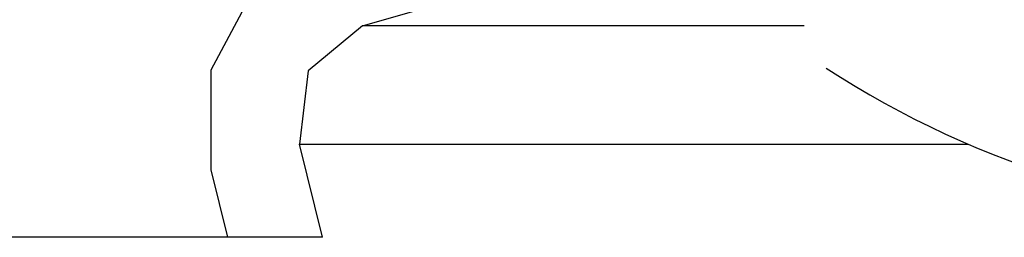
# Model space of a CAD drawing. Extents: x 1529 to 4201, y -422 to 622.
# Tile 448 of 460: x 3766.945 to 3767.2633, y 502.1543 to 502.2248. Entities that reach past the tile are written whole.
import ezdxf

# ---------------------------------------------------------------- set-up
doc = ezdxf.new("R2010")
doc.units = 0
doc.header["$MEASUREMENT"] = 0
doc.layers.add('SPILL-BUCKET', color=1, linetype='CONTINUOUS')

msp = doc.modelspace()

# ---------------------------------------------------------------- linework, layer by layer
at = {"layer": 'SPILL-BUCKET', "color": 8, "linetype": 'Continuous'}
for p, q in [((3767.055824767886, 502.2227083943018), (3767.278101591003, 502.2871757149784)), ((3767.006885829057, 502.2085163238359), (3767.021820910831, 502.2365150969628)), ((3767.055824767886, 502.2227083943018), (3767.038305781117, 502.2081586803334)), ((3767.198599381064, 502.2227083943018), (3767.055824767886, 502.2227083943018)), ((3767.006885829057, 502.1761870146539), (3767.006885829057, 502.2085163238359)), ((3767.038305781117, 502.2081586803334), (3767.035422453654, 502.1844627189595)), ((3767.042891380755, 502.1542986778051), (3767.035422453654, 502.1844627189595)), ((3767.035422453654, 502.1844627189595), (3767.25167755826, 502.1844627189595)), ((3767.012303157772, 502.1542986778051), (3767.006885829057, 502.1761870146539)), ((3767.042891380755, 502.1542986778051), (3766.803877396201, 502.1542986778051))]:
    msp.add_line(p, q, dxfattribs=at)
msp.add_arc((3767.371360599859, 502.4625263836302), 0.302725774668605, 236.8427884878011, 269.999837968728, dxfattribs=at)

doc.saveas('drawing.dxf')
